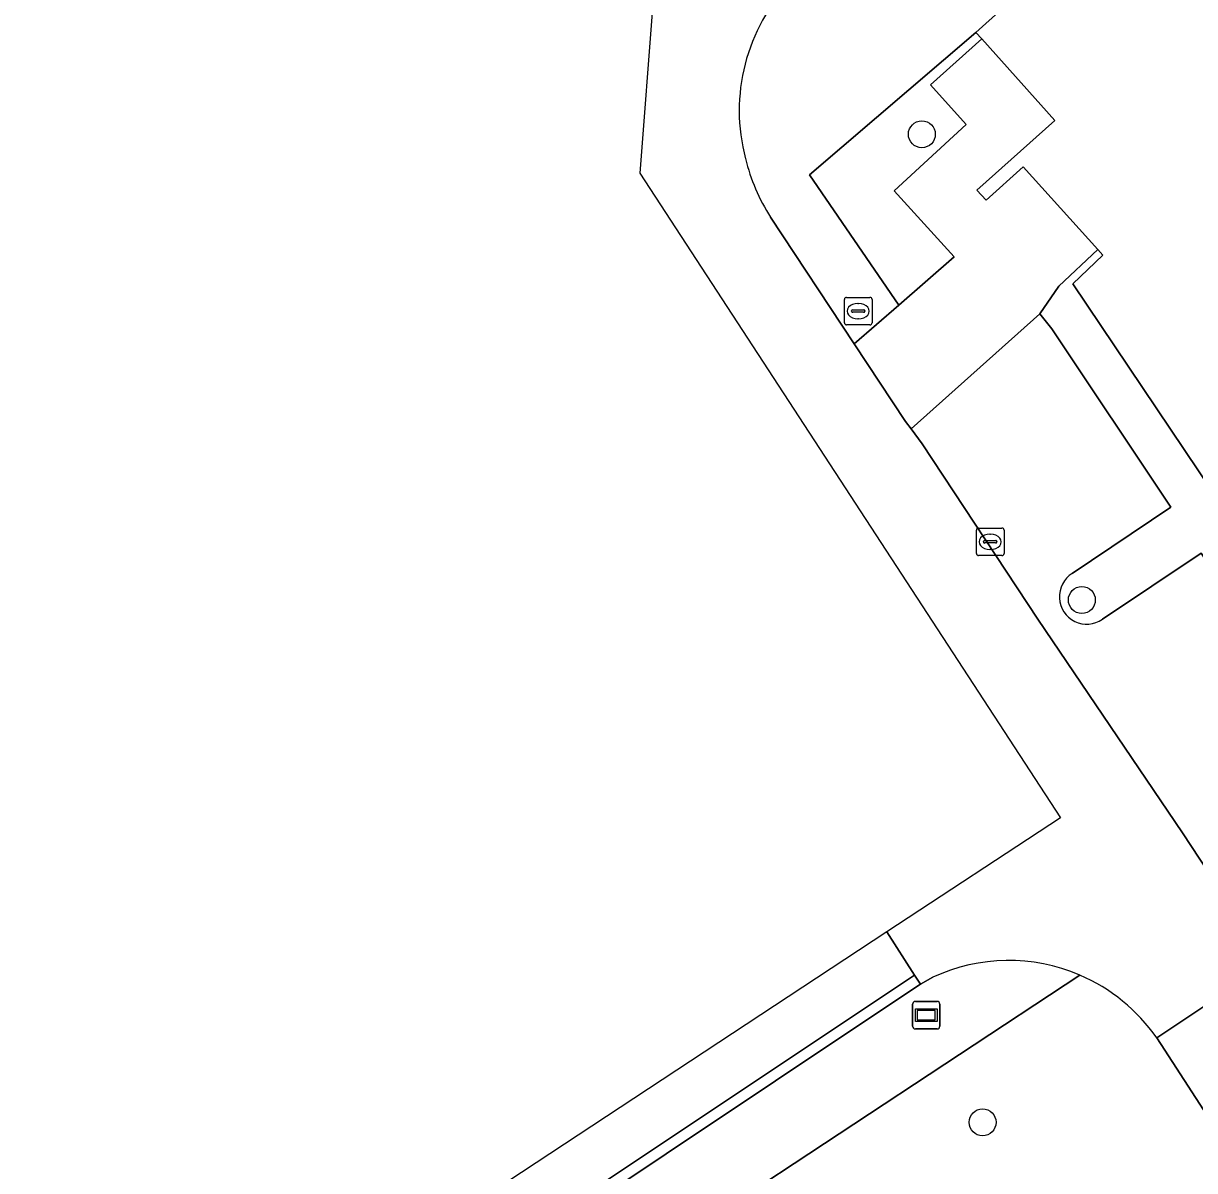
# Model space of a CAD drawing. Extents: x 158352 to 159489, y 383828 to 384603.
# Drawn here: x 158559.61 to 158602.14, y 384374.59 to 384416.26 of the extents above; entities that cross this region are included whole.
import ezdxf

# ---------------------------------------------------------------- set-up
doc = ezdxf.new("R2010")
doc.units = 0
for name, color, linetype in [('IMGEO_Boom', 7, 'Continuous'), ('IMGEO_Brandkraan', 7, 'Continuous'), ('IMGEO_Groenvoorziening', 7, 'Continuous'), ('IMGEO_Haag', 7, 'Continuous'), ('IMGEO_Kolk', 7, 'Continuous'), ('IMGEO_Pand', 7, 'Continuous'), ('IMGEO_Parkeervlak_open', 7, 'Continuous'), ('IMGEO_Rijbaan_lokaal_gesloten', 7, 'Continuous'), ('IMGEO_Rijbaan_lokaal_halfverhard', 7, 'Continuous'), ('IMGEO_Rijbaan_lokaal_open', 7, 'Continuous'), ('IMGEO_Voetpad_open', 7, 'Continuous'), ('IMGEO_Wegwijzer', 7, 'Continuous')]:
    doc.layers.add(name, color=color, linetype=linetype)

msp = doc.modelspace()

# ---------------------------------------------------------------- linework, layer by layer
at = {"layer": 'IMGEO_Boom'}
for centre in [(158592.237, 384412.23), (158598.047, 384395.315), (158594.441, 384376.341)]:
    msp.add_circle(centre, 0.489, dxfattribs=at)
at = {"layer": 'IMGEO_Brandkraan'}
for p, q in [((158589.426, 384405.379), (158589.426, 384406.231)), ((158589.501, 384406.305), (158590.353, 384406.305)), ((158589.914, 384406.085), (158589.939, 384406.085)), ((158590.427, 384406.231), (158590.427, 384405.379)), ((158589.685, 384405.799), (158589.685, 384405.811)), ((158590.123, 384405.762), (158589.725, 384405.762)), ((158589.728, 384405.848), (158590.126, 384405.848)), ((158590.169, 384405.811), (158590.169, 384405.799)), ((158590.353, 384405.305), (158589.501, 384405.305)), ((158589.937, 384405.525), (158589.912, 384405.525))]:
    msp.add_line(p, q, dxfattribs=at)
for points in [[(158589.426, 384405.379), (158589.426, 384406.231)], [(158589.501, 384406.305), (158590.353, 384406.305)], [(158590.427, 384406.231), (158590.427, 384405.379)], [(158590.353, 384405.305), (158589.501, 384405.305)]]:
    msp.add_lwpolyline(points, dxfattribs=at)
for centre, radius, start, end in [((158589.503, 384406.229), 0.0765, 91.552, 178.448), ((158589.503, 384406.229), 0.0765, 91.552, 178.448), ((158590.351, 384406.229), 0.0765, 1.552, 88.448), ((158590.351, 384406.229), 0.0765, 1.552, 88.448), ((158589.725, 384405.808), 0.0403, 85.8775, 175.7526), ((158589.722, 384405.798), 0.0366, 178.938, 274.7102), ((158590.126, 384405.805), 0.043, 264.8664, 352.4533), ((158590.13, 384405.81), 0.0386, 1.7309, 96.639), ((158589.503, 384405.381), 0.0765, 181.552, 268.448), ((158589.503, 384405.381), 0.0765, 181.552, 268.448), ((158590.351, 384405.381), 0.0765, 271.552, 358.448), ((158590.351, 384405.381), 0.0765, 271.552, 358.448)]:
    msp.add_arc(centre, radius, start, end, dxfattribs=at)
for centre, major_axis, ratio, start_param, end_param in [((158589.913, 384405.805), (-0.387, 0.002), 0.722429, 4.712389, 7.853982), ((158589.938, 384405.805), (-0.39, 0.002), 0.717154, 1.570796, 4.712389)]:
    msp.add_ellipse(centre, major_axis=major_axis, ratio=ratio, start_param=start_param, end_param=end_param, dxfattribs=at)
at = {"layer": 'IMGEO_Groenvoorziening'}
for points in [[(158586.743, 384409.217), (158589.784, 384404.616), (158591.395, 384406.019), (158588.153, 384410.759), (158594.203, 384415.929), (158616.878, 384436.328), (158620.74, 384439.534), (158644.66, 384460.924), (158654.046, 384469.314), (158698.254, 384508.831), (158791.916, 384592.555), (158793.559, 384594.024), (158795.466, 384594.855)], [(158610.535, 384376.842), (158614.246, 384379.331), (158617.196, 384381.31), (158617.085, 384381.476), (158617.021, 384381.572), (158611.53, 384389.824), (158609.87, 384388.708), (158597.717, 384406.798), (158598.814, 384407.832), (158598.624, 384408.042), (158597.216, 384406.716), (158596.52, 384405.708), (158596.951, 384405.164), (158601.282, 384398.68), (158597.701, 384396.277)], [(158598.797, 384394.612), (158602.384, 384397.019), (158607.807, 384388.872), (158604.196, 384386.515)], [(158597.968, 384381.688), (158580.491, 384370.157), (158564.395, 384359.376), (158538.445, 384341.932), (158522.404, 384331.253), (158511.547, 384323.983), (158511.963, 384323.375), (158515.267, 384325.564), (158517.495, 384322.276), (158513.57, 384319.62), (158513.764, 384319.326), (158543.247, 384338.837)], [(158592.64, 384381.613), (158592.185, 384381.359), (158590.927, 384380.52), (158578.942, 384372.522), (158580.491, 384370.157), (158597.968, 384381.688)], [(158543.247, 384338.837), (158545.665, 384340.437), (158553.229, 384345.443), (158555.697, 384347.076), (158595.632, 384373.504), (158616.915, 384341.478), (158623.072, 384345.488), (158620.213, 384349.404), (158618.74, 384351.667), (158600.765, 384379.404)]]:
    msp.add_lwpolyline(points, dxfattribs=at)
msp.add_lwpolyline([(158594.417, 384415.69), (158594.203, 384415.929), (158588.153, 384410.759), (158591.395, 384406.019), (158593.411, 384407.776), (158591.228, 384410.177), (158593.844, 384412.578), (158592.552, 384414.024)], close=True, dxfattribs=at)
for centre, radius, start, end in [((158592.357, 384413.09), 6.753, 136.0777, 194.9963), ((158592.563, 384412.963), 6.922, 193.5347, 212.7649), ((158598.227, 384395.43), 0.997, 121.837, 304.8735), ((158595.388, 384375.679), 6.54, 66.765, 114.8479), ((158595.39, 384375.676), 6.542, 34.7433, 66.7873)]:
    msp.add_arc(centre, radius, start, end, dxfattribs=at)
at = {"layer": 'IMGEO_Haag'}
for points in [[(158610.535, 384376.842), (158614.246, 384379.331), (158617.196, 384381.31), (158617.085, 384381.476), (158617.021, 384381.572), (158611.53, 384389.824), (158609.87, 384388.708), (158597.717, 384406.798), (158598.814, 384407.832), (158598.624, 384408.042), (158597.216, 384406.716), (158596.52, 384405.708), (158596.951, 384405.164), (158601.282, 384398.68), (158597.701, 384396.277)], [(158598.797, 384394.612), (158602.384, 384397.019), (158607.807, 384388.872), (158604.196, 384386.515)]]:
    msp.add_lwpolyline(points, dxfattribs=at)
msp.add_arc((158598.227, 384395.43), 0.997, 121.837, 304.8735, dxfattribs=at)
at = {"layer": 'IMGEO_Kolk'}
for p, q in [((158594.294, 384397.926), (158595.146, 384397.926)), ((158594.219, 384397), (158594.219, 384397.852)), ((158594.707, 384397.706), (158594.732, 384397.706)), ((158595.22, 384397.852), (158595.22, 384397)), ((158594.478, 384397.42), (158594.478, 384397.432)), ((158594.916, 384397.383), (158594.518, 384397.383)), ((158594.521, 384397.469), (158594.919, 384397.469)), ((158594.73, 384397.146), (158594.705, 384397.146)), ((158594.962, 384397.432), (158594.962, 384397.42)), ((158595.146, 384396.926), (158594.294, 384396.926))]:
    msp.add_line(p, q, dxfattribs=at)
for points in [[(158594.294, 384397.926), (158595.146, 384397.926)], [(158594.219, 384397), (158594.219, 384397.852)], [(158595.22, 384397.852), (158595.22, 384397)], [(158595.146, 384396.926), (158594.294, 384396.926)]]:
    msp.add_lwpolyline(points, dxfattribs=at)
for centre, radius, start, end in [((158594.296, 384397.85), 0.0765, 91.552, 178.448), ((158594.296, 384397.85), 0.0765, 91.552, 178.448), ((158595.144, 384397.85), 0.0765, 1.552, 88.448), ((158595.144, 384397.85), 0.0765, 1.552, 88.448), ((158594.518, 384397.429), 0.0403, 85.8775, 175.7526), ((158594.515, 384397.419), 0.0366, 178.938, 274.7102), ((158594.919, 384397.426), 0.043, 264.8664, 352.4533), ((158594.923, 384397.431), 0.0386, 1.7309, 96.639), ((158594.296, 384397.002), 0.0765, 181.552, 268.448), ((158594.296, 384397.002), 0.0765, 181.552, 268.448), ((158595.144, 384397.002), 0.0765, 271.552, 358.448), ((158595.144, 384397.002), 0.0765, 271.552, 358.448)]:
    msp.add_arc(centre, radius, start, end, dxfattribs=at)
for centre, major_axis, ratio, start_param, end_param in [((158594.706, 384397.426), (-0.387, 0.002), 0.722429, 4.712389, 7.853982), ((158594.731, 384397.426), (-0.39, 0.002), 0.717154, 1.570796, 4.712389)]:
    msp.add_ellipse(centre, major_axis=major_axis, ratio=ratio, start_param=start_param, end_param=end_param, dxfattribs=at)
at = {"layer": 'IMGEO_Pand'}
msp.add_lwpolyline([(158616.878, 384436.328), (158594.203, 384415.929), (158594.417, 384415.69), (158597.063, 384412.735), (158594.239, 384410.198), (158594.572, 384409.832), (158595.91, 384411.051), (158598.624, 384408.042), (158598.814, 384407.832), (158597.717, 384406.798), (158609.87, 384388.708), (158611.53, 384389.824), (158617.021, 384381.572), (158617.085, 384381.476), (158626.768, 384387.984), (158621.283, 384396.298), (158622.984, 384397.441), (158624.577, 384398.511), (158613.179, 384415.471), (158621.016, 384422.978), (158621.431, 384422.545), (158625.857, 384426.613)], close=True, dxfattribs=at)
at = {"layer": 'IMGEO_Parkeervlak_open'}
for points in [[(158597.701, 384396.277), (158601.282, 384398.68), (158596.951, 384405.164), (158596.52, 384405.708), (158591.846, 384401.527), (158592.25, 384400.979), (158596.446, 384394.622), (158601.702, 384386.852), (158604.826, 384382.111), (158604.726, 384382.045), (158612.277, 384370.752), (158614.122, 384372.048), (158615.556, 384373.055), (158616.975, 384374.052), (158617.412, 384373.406), (158617.85, 384373.714), (158617.97, 384373.799), (158614.246, 384379.331), (158610.535, 384376.842)], [(158607.807, 384388.872), (158602.384, 384397.019), (158598.797, 384394.612)]]:
    msp.add_lwpolyline(points, dxfattribs=at)
msp.add_arc((158598.227, 384395.43), 0.997, 121.837, 304.8735, dxfattribs=at)
at = {"layer": 'IMGEO_Rijbaan_lokaal_gesloten'}
for points in [[(158549.173, 384355.73), (158550.424, 384353.856), (158562.651, 384362.095), (158578.714, 384372.851), (158591.974, 384381.688), (158590.969, 384383.256)], [(158604.726, 384382.045), (158600.765, 384379.404), (158618.74, 384351.667), (158623.109, 384354.586), (158612.277, 384370.752)]]:
    msp.add_lwpolyline(points, close=True, dxfattribs=at)
at = {"layer": 'IMGEO_Rijbaan_lokaal_halfverhard'}
msp.add_lwpolyline([(158578.942, 384372.522), (158590.927, 384380.52), (158592.185, 384381.359), (158592.118, 384381.463), (158591.974, 384381.688), (158578.714, 384372.851), (158562.651, 384362.095), (158550.424, 384353.856), (158544.931, 384350.172), (158536.677, 384344.622), (158520.613, 384333.873), (158509.757, 384326.598), (158509.983, 384326.268), (158520.837, 384333.541), (158536.904, 384344.293), (158545.154, 384349.84), (158550.647, 384353.524), (158562.875, 384361.764)], close=True, dxfattribs=at)
at = {"layer": 'IMGEO_Rijbaan_lokaal_open'}
for points in [[(158587.493, 384417.775), (158589.209, 384419.351), (158587.308, 384421.188), (158582.473, 384416.971), (158581.99, 384410.82), (158597.267, 384387.404), (158590.969, 384383.256)], [(158600.765, 384379.404), (158604.726, 384382.045), (158604.826, 384382.111), (158601.702, 384386.852), (158596.446, 384394.622), (158592.25, 384400.979), (158591.846, 384401.527), (158591.648, 384401.796), (158589.784, 384404.616), (158586.743, 384409.217)], [(158590.969, 384383.256), (158591.974, 384381.688), (158592.118, 384381.463), (158592.185, 384381.359), (158592.64, 384381.613)]]:
    msp.add_lwpolyline(points, dxfattribs=at)
for centre, radius, start, end in [((158592.357, 384413.09), 6.753, 136.0777, 194.9963), ((158592.563, 384412.963), 6.922, 193.5347, 212.7649), ((158595.388, 384375.679), 6.54, 66.765, 114.8479), ((158595.39, 384375.676), 6.542, 34.7433, 66.7873)]:
    msp.add_arc(centre, radius, start, end, dxfattribs=at)
at = {"layer": 'IMGEO_Voetpad_open'}
msp.add_lwpolyline([(158595.91, 384411.051), (158594.572, 384409.832), (158594.239, 384410.198), (158597.063, 384412.735), (158594.417, 384415.69), (158592.552, 384414.024), (158593.844, 384412.578), (158591.228, 384410.177), (158593.411, 384407.776), (158591.395, 384406.019), (158589.784, 384404.616), (158591.648, 384401.796), (158591.846, 384401.527), (158596.52, 384405.708), (158597.216, 384406.716), (158598.624, 384408.042)], close=True, dxfattribs=at)
at = {"layer": 'IMGEO_Wegwijzer'}
for p, q in [((158591.901, 384379.834), (158591.901, 384380.634)), ((158591.901, 384380.634), (158591.901, 384379.834)), ((158592.001, 384380.734), (158592.791, 384380.734)), ((158592.791, 384380.734), (158592.001, 384380.734)), ((158592.891, 384380.634), (158592.891, 384379.834)), ((158592.891, 384379.834), (158592.891, 384380.634)), ((158592.791, 384379.734), (158592.001, 384379.734)), ((158592.001, 384379.734), (158592.791, 384379.734))]:
    msp.add_line(p, q, dxfattribs=at)
for points in [[(158592.002, 384380.466), (158592.79, 384380.466), (158592.79, 384380.002), (158592.002, 384380.002), (158592.002, 384380.466)], [(158592.067, 384380.401), (158592.067, 384380.067), (158592.725, 384380.067), (158592.725, 384380.401), (158592.067, 384380.401)]]:
    msp.add_lwpolyline(points, dxfattribs=at)
for centre, start, end in [((158592.001, 384380.634), 90, 180), ((158592.001, 384380.634), 90, 180), ((158592.791, 384380.634), 0, 90), ((158592.791, 384380.634), 360, 90), ((158592.001, 384379.834), 180, 270), ((158592.001, 384379.834), 180, 270), ((158592.791, 384379.834), 270, 0), ((158592.791, 384379.834), 270, 0)]:
    msp.add_arc(centre, 0.1, start, end, dxfattribs=at)

doc.saveas('drawing.dxf')
